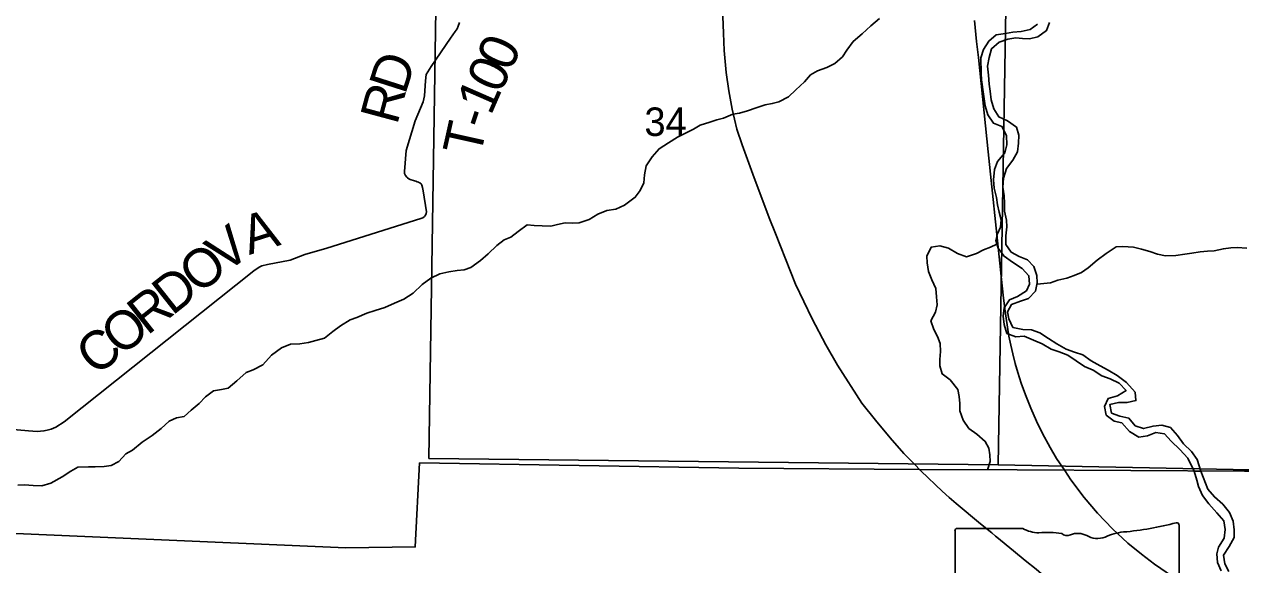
# Model space of a CAD drawing. Extents: x 0 to 34, y 0 to 22.
# Drawn here: x 3.131 to 4.921, y 17.833 to 18.627 of the extents above; entities that cross this region are included whole.
import ezdxf

# ---------------------------------------------------------------- set-up
doc = ezdxf.new("R2010")
doc.units = 0
for name, color, linetype in [('GM_X_County_Road', 7, 'Continuous'), ('GM_X_County_Road_Text', 7, 'Continuous'), ('GM_X_Interchange_Ramps', 7, 'Continuous'), ('GM_X_Interstate_Route', 7, 'Continuous'), ('GM_X_Minor_Lake', 7, 'Continuous'), ('GM_X_Section', 7, 'Continuous'), ('GM_X_Township_Road_Text', 7, 'Continuous'), ('GM_X_Unincorporated_Text', 7, 'Continuous'), ('GM_X_US_Location', 7, 'Continuous'), ('SH_Cut_Line', 7, 'Continuous')]:
    doc.layers.add(name, color=color, linetype=linetype)

msp = doc.modelspace()

# ---------------------------------------------------------------- linework, layer by layer
at = {"layer": 'GM_X_County_Road'}
for points in [[(4.6621, 17.9712), (4.6501, 17.9887), (4.6406, 18.0051), (4.6295, 18.0254), (4.6205, 18.0437), (4.6121, 18.0627), (4.6043, 18.0825), (4.5982, 18.0996), (4.5932, 18.1151), (4.5894, 18.1284), (4.5857, 18.1424), (4.5826, 18.1554), (4.5801, 18.1686), (4.5777, 18.1816), (4.5757, 18.1948), (4.5739, 18.2088), (4.5716, 18.2287), (4.5691, 18.2518), (4.5666, 18.2758), (4.5495, 18.4393), (4.5352, 18.5783), (4.5325, 18.6015), (4.5294, 18.6325)], [(4.6621, 17.9712), (4.6711, 17.9572), (4.6909, 17.9315), (4.7104, 17.9085), (4.7323, 17.8856), (4.7549, 17.8643), (4.775, 17.848), (4.7942, 17.8333), (4.8205, 17.8153), (4.9085, 17.7591), (5.081, 17.6502), (5.143, 17.6101), (5.1859, 17.5831), (5.2245, 17.5579), (5.2554, 17.5365), (5.3055, 17.4968), (5.3558, 17.4577), (5.3849, 17.4365)]]:
    msp.add_lwpolyline(points, dxfattribs=at)
at = {"layer": 'GM_X_Interchange_Ramps'}
msp.add_line((4.5601, 17.8748), (4.5646, 17.8712), dxfattribs=at)
msp.add_lwpolyline([(6.6698, 20.9), (2.1, 20.9), (2.1, 17.9098), (2.4376, 17.9025), (2.6711, 17.8975), (2.9484, 17.8857), (3.604, 17.8577), (3.7063, 17.8588), (3.7128, 17.9822), (4.1825, 17.9744), (4.4481, 17.9728), (4.5919, 17.9719), (4.9267, 17.9702), (4.9368, 17.9702), (4.994, 17.969), (5.3871, 17.9608), (5.6339, 17.9555), (6.0729, 17.9463), (6.24, 17.9427), (6.5943, 17.9356), (6.6079, 18.3189), (6.6258, 18.9603), (6.6304, 19.2166), (6.6438, 19.9593)], close=True, dxfattribs=at)
for points in [[(4.1576, 18.6754), (4.1601, 18.6141), (4.161, 18.5882), (4.1637, 18.5562), (4.1676, 18.529), (4.1729, 18.502), (4.1798, 18.4726), (4.1873, 18.4496), (4.2033, 18.4068), (4.2273, 18.3426), (4.2364, 18.3197), (4.2659, 18.245), (4.2906, 18.1941), (4.3104, 18.1556), (4.3277, 18.1258), (4.3636, 18.0701), (4.3839, 18.0449), (4.4051, 18.0193), (4.4255, 17.9962), (4.4401, 17.9815)], [(6.5883, 17.471), (6.5943, 17.9356), (6.24, 17.9427), (6.0729, 17.9463), (5.6339, 17.9555), (5.3871, 17.9608), (4.994, 17.969), (4.9368, 17.9702), (4.9267, 17.9702), (4.5919, 17.9719), (4.4481, 17.9728), (4.1825, 17.9744), (3.7128, 17.9822), (3.7063, 17.8588), (3.604, 17.8577), (2.9484, 17.8857), (2.6711, 17.8975), (2.4376, 17.9025), (2.1, 17.9098), (2.1, 14.1)], [(4.4401, 17.9815), (4.4509, 17.9704), (4.4607, 17.9607), (4.4719, 17.9499), (4.4816, 17.9409), (4.492, 17.9317), (4.5025, 17.9226), (4.538, 17.8929), (4.5547, 17.8793), (4.5601, 17.8748)], [(4.5646, 17.8712), (4.5758, 17.862), (4.5866, 17.8533)], [(4.5866, 17.8533), (4.604, 17.839), (4.6199, 17.8259), (4.6312, 17.8165)]]:
    msp.add_lwpolyline(points, dxfattribs=at)
at = {"layer": 'GM_X_Interstate_Route'}
for points in [[(3.7713, 18.6294), (3.7695, 18.6241), (3.7679, 18.6204), (3.7668, 18.6183), (3.7652, 18.6162), (3.758, 18.6066), (3.7297, 18.5647), (3.7223, 18.5532), (3.7213, 18.5436), (3.7198, 18.5216), (3.7181, 18.5128), (3.706, 18.4848), (3.693, 18.4416), (3.6905, 18.4104), (3.6906, 18.4078), (3.691, 18.4068), (3.692, 18.4047), (3.6941, 18.4021), (3.695, 18.4012), (3.6968, 18.3998), (3.6987, 18.3988), (3.7054, 18.3967), (3.7073, 18.3962)], [(3.7073, 18.3962), (3.7092, 18.3956), (3.711, 18.3949), (3.7125, 18.3941), (3.7139, 18.3932), (3.7149, 18.3923), (3.7154, 18.3917), (3.7159, 18.3911), (3.7162, 18.3903), (3.7172, 18.3873), (3.718, 18.3824), (3.7228, 18.3513), (3.7223, 18.3489), (3.7213, 18.3463), (3.7198, 18.3443), (3.7173, 18.3426), (3.7145, 18.3413), (3.5762, 18.2981), (3.544, 18.2888), (3.5224, 18.2801), (3.489, 18.2738), (3.4807, 18.2717), (3.4767, 18.2701), (3.4686, 18.2647), (3.1897, 18.0426), (3.1776, 18.0348), (3.1707, 18.0319), (3.1646, 18.0304), (3.16, 18.0293), (3.15, 18.0287), (3.137, 18.0292), (2.9911, 18.042)]]:
    msp.add_lwpolyline(points, dxfattribs=at)
at = {"layer": 'GM_X_Minor_Lake'}
for points in [[(3.7421, 19.0151), (4.5812, 18.9996), (4.5642, 17.9795), (3.7264, 17.9888), (3.7408, 18.8998)], [(4.5812, 18.9996), (5.6006, 18.9822), (5.5776, 17.9596), (4.5642, 17.9795)]]:
    msp.add_lwpolyline(points, close=True, dxfattribs=at)
at = {"layer": 'GM_X_Township_Road_Text'}
for points in [[(4.3895, 18.6355), (4.3767, 18.6247), (4.3638, 18.6129), (4.3506, 18.6014), (4.3413, 18.5888), (4.3353, 18.5792), (4.3236, 18.5693), (4.3118, 18.5635), (4.2982, 18.5584), (4.288, 18.5526), (4.2794, 18.5423), (4.2665, 18.5304), (4.2556, 18.5205), (4.2416, 18.5128), (4.2318, 18.5104), (4.2212, 18.5084), (4.2079, 18.5041), (4.1954, 18.4995), (4.1833, 18.4963), (4.1738, 18.4947), (4.1598, 18.4889), (4.1503, 18.4865), (4.1401, 18.483), (4.1257, 18.4787), (4.1159, 18.4726), (4.1049, 18.4676), (4.0924, 18.461), (4.0788, 18.4529), (4.0652, 18.4441), (4.0551, 18.4322), (4.0461, 18.4188), (4.0439, 18.4059), (4.0428, 18.3941), (4.0372, 18.3827), (4.0301, 18.3728), (4.0143, 18.3609), (4.0014, 18.3554), (3.9885, 18.3534), (3.9749, 18.348), (3.9624, 18.3399), (3.9476, 18.3352), (3.9381, 18.3344), (3.9271, 18.3351), (3.9157, 18.3327), (3.9059, 18.3303), (3.893, 18.3306), (3.8812, 18.3313), (3.8709, 18.3323), (3.8577, 18.3223), (3.8472, 18.3143), (3.8373, 18.31), (3.8264, 18.3016), (3.8136, 18.2897), (3.8022, 18.2797), (3.7883, 18.2693), (3.7784, 18.2662), (3.7682, 18.265), (3.7557, 18.263), (3.7424, 18.2602), (3.7292, 18.254), (3.7167, 18.2444), (3.7031, 18.2318), (3.6895, 18.2229), (3.6759, 18.2171), (3.6615, 18.2109), (3.6475, 18.2063), (3.635, 18.2023), (3.6203, 18.1961), (3.6104, 18.1926), (3.5964, 18.1838), (3.5851, 18.1753), (3.5727, 18.1654), (3.5601, 18.1622), (3.5495, 18.1591), (3.5363, 18.1575), (3.5226, 18.157), (3.5097, 18.1515), (3.4946, 18.1408), (3.4822, 18.1266), (3.4678, 18.1189), (3.4576, 18.1154), (3.444, 18.1031), (3.4308, 18.092), (3.421, 18.09), (3.4096, 18.0884), (3.3975, 18.0796), (3.3885, 18.0696), (3.3768, 18.06), (3.3662, 18.0505)], [(4.5622, 18.304), (4.553, 18.2994), (4.5424, 18.2955), (4.5322, 18.2901), (4.5174, 18.2851), (4.5045, 18.2903), (4.4911, 18.2981), (4.4781, 18.3014), (4.4656, 18.2994), (4.4593, 18.2861), (4.4598, 18.2762), (4.4618, 18.2637), (4.4664, 18.2516), (4.4722, 18.2384), (4.4735, 18.2262), (4.4743, 18.2148), (4.4718, 18.2038), (4.465, 18.1912), (4.4697, 18.1784), (4.4747, 18.1682), (4.4786, 18.1579), (4.4791, 18.1462), (4.4784, 18.1344), (4.4785, 18.1249), (4.482, 18.1132), (4.4935, 18.1045), (4.5046, 18.0902), (4.507, 18.08), (4.5078, 18.0697), (4.5079, 18.0587), (4.5126, 18.0451), (4.5211, 18.0327), (4.5329, 18.0244), (4.5452, 18.0139), (4.5506, 18.0041), (4.5518, 17.9942), (4.5522, 17.9843), (4.5485, 17.972)], [(4.6214, 18.2452), (4.6412, 18.247), (4.6518, 18.2509), (4.665, 18.254), (4.676, 18.2576), (4.687, 18.2622), (4.6968, 18.2691), (4.71, 18.2802), (4.7229, 18.2902), (4.738, 18.2998), (4.7478, 18.3003), (4.7634, 18.2993), (4.7752, 18.2964), (4.7874, 18.293), (4.7988, 18.289), (4.8106, 18.2868), (4.8254, 18.2873), (4.8391, 18.2889), (4.8493, 18.2905), (4.8615, 18.2925), (4.8721, 18.2934), (4.882, 18.2942), (4.8956, 18.297), (4.9066, 18.2986), (4.9161, 18.2991), (4.9302, 18.298)], [(3.3662, 18.0505), (3.3549, 18.0485), (3.3443, 18.0438), (3.3322, 18.0327), (3.3194, 18.0227), (3.3046, 18.0127), (3.2903, 18.0012), (3.2805, 17.9954), (3.2699, 17.9843), (3.259, 17.9785), (3.2487, 17.9769), (3.2351, 17.9764), (3.2256, 17.9767), (3.21, 17.9762), (3.1994, 17.97), (3.1869, 17.9616), (3.1703, 17.9527), (3.157, 17.9484), (3.1441, 17.9491), (3.1312, 17.9501), (3.1213, 17.9496)]]:
    msp.add_lwpolyline(points, dxfattribs=at)
at = {"layer": 'GM_X_Unincorporated_Text'}
for p, q in [((4.5007, 17.8827), (4.5007, 17.6825)), ((4.6004, 17.8861), (4.5039, 17.8861)), ((4.8303, 17.7864), (4.8303, 17.8911))]:
    msp.add_line(p, q, dxfattribs=at)
for centre, major_axis, start_param, end_param in [((4.5044, 17.8831), (0.00382, 0), 1.712693, 3.28349), ((4.6234, 17.9093), (0.037, 0), 4.042523, 4.731795), ((4.7128, 18.1589), (0.3495, 0), 4.814394, 5.042369), ((4.8266, 17.8915), (0.00367, 0), 6.141152, 7.989035), ((4.6357, 17.7737), (0.133, 0), 1.404758, 1.657858), ((4.6659, 17.8841), (0.0107, 0), 3.836095, 5.185415), ((4.6816, 17.861), (0.0222, 0), 0.950623, 2.079405), ((4.7102, 17.8927), (0.0267, 0), 4.081561, 5.145723), ((4.7574, 17.825), (0.0703, 0), 1.699011, 2.107814)]:
    msp.add_ellipse(centre, major_axis=major_axis, ratio=0.8, start_param=start_param, end_param=end_param, dxfattribs=at)
at = {"layer": 'GM_X_US_Location'}
msp.add_line((4.8525, 17.9704), (4.8624, 17.9703), dxfattribs=at)
for points in [[(4.622, 18.6269), (4.6115, 18.6191), (4.5979, 18.6162), (4.5857, 18.6153), (4.5751, 18.6136), (4.5611, 18.6115), (4.5502, 18.6022), (4.5428, 18.5899), (4.5388, 18.5777), (4.5392, 18.5553), (4.5398, 18.5451), (4.5432, 18.5208), (4.5449, 18.5072), (4.549, 18.494), (4.5571, 18.4816), (4.5698, 18.4769), (4.5764, 18.4633), (4.5767, 18.45), (4.5742, 18.4378), (4.563, 18.4255), (4.5586, 18.4133), (4.5574, 18.3981), (4.5583, 18.3859), (4.5616, 18.3723), (4.5633, 18.3617), (4.5657, 18.3508), (4.5686, 18.3394), (4.5676, 18.3288), (4.5632, 18.3188), (4.5607, 18.3093), (4.564, 18.298), (4.5729, 18.286), (4.5852, 18.2774), (4.5994, 18.2682), (4.6095, 18.2574), (4.6104, 18.2448), (4.6057, 18.2353), (4.5925, 18.2267), (4.5808, 18.222), (4.573, 18.2104), (4.5713, 18.1979), (4.573, 18.1858), (4.577, 18.1725), (4.5904, 18.1678), (4.6022, 18.1684), (4.616, 18.1629), (4.629, 18.1571), (4.6424, 18.1497), (4.6539, 18.1457), (4.6665, 18.1406), (4.6792, 18.1321), (4.6911, 18.124), (4.7041, 18.1185), (4.7168, 18.1103), (4.729, 18.106), (4.7421, 18.0994), (4.7525, 18.0885), (4.7397, 18.0807), (4.7261, 18.0771), (4.7206, 18.0652), (4.7231, 18.0527), (4.735, 18.0434), (4.7464, 18.041), (4.7573, 18.0283), (4.7711, 18.0201), (4.784, 18.0219), (4.7961, 18.027), (4.809, 18.0249), (4.8187, 18.0141), (4.8315, 18.0022), (4.8435, 17.9894), (4.8525, 17.9704)], [(4.8624, 17.9703), (4.8568, 17.9874), (4.8486, 17.999), (4.837, 18.0102), (4.8281, 18.0226), (4.8176, 18.0342), (4.805, 18.0378), (4.7921, 18.0364), (4.7781, 18.0328), (4.7659, 18.0367), (4.7566, 18.048), (4.7432, 18.0508), (4.731, 18.0555), (4.7285, 18.068), (4.7414, 18.0713), (4.7539, 18.0711), (4.7668, 18.074), (4.7658, 18.0861), (4.7531, 18.1003), (4.7392, 18.1107), (4.7262, 18.1188), (4.7143, 18.1251), (4.7012, 18.1325), (4.6889, 18.141), (4.6763, 18.145), (4.6641, 18.1493), (4.6506, 18.1571), (4.6383, 18.1652), (4.6253, 18.1737), (4.6134, 18.1781), (4.6005, 18.1783), (4.586, 18.1814), (4.5797, 18.1938), (4.578, 18.2041), (4.5836, 18.2152), (4.5972, 18.2199), (4.6089, 18.2239), (4.619, 18.2347), (4.6218, 18.2469), (4.6212, 18.2579), (4.6169, 18.2708), (4.6072, 18.2808), (4.5949, 18.2856), (4.5834, 18.2918), (4.5753, 18.3031), (4.5754, 18.316), (4.5771, 18.3293), (4.5762, 18.3392), (4.5737, 18.3524), (4.5735, 18.3642), (4.573, 18.3748), (4.5708, 18.3877), (4.5721, 18.401), (4.5765, 18.4151), (4.5858, 18.4274), (4.5924, 18.4396), (4.5941, 18.4522), (4.5947, 18.464), (4.5911, 18.4757), (4.578, 18.485), (4.565, 18.4908), (4.5579, 18.5028), (4.5539, 18.5161), (4.5522, 18.5286), (4.5509, 18.5388), (4.5499, 18.5524), (4.5486, 18.5653), (4.551, 18.5779), (4.5546, 18.5909), (4.5655, 18.6009), (4.5783, 18.6053), (4.5901, 18.607), (4.6, 18.606), (4.6102, 18.6058), (4.6224, 18.6083), (4.6355, 18.6176), (4.6395, 18.6298)], [(4.8525, 17.9704), (4.8566, 17.9568), (4.859, 17.9476), (4.865, 17.9344), (4.8743, 17.922), (4.8858, 17.9089), (4.8962, 17.8972), (4.8983, 17.8843), (4.8969, 17.8718), (4.8883, 17.8584), (4.8858, 17.8489), (4.8871, 17.836), (4.8922, 17.8235)], [(4.9036, 17.8225), (4.8977, 17.8342), (4.8957, 17.8467), (4.9043, 17.8594), (4.9113, 17.8727), (4.9116, 17.8841), (4.9099, 17.8966), (4.9048, 17.9095), (4.8948, 17.9215), (4.8825, 17.9323), (4.8729, 17.9436), (4.8624, 17.9703)]]:
    msp.add_lwpolyline(points, dxfattribs=at)
at = {"layer": 'SH_Cut_Line'}
for points in [[(8.9, 17.8921), (8.9, 20.9), (2.1, 20.9), (2.1, 17.9098), (2.4376, 17.9025), (2.6711, 17.8975), (2.9484, 17.8857), (3.604, 17.8577), (3.7063, 17.8588), (3.7128, 17.9822), (4.1825, 17.9744), (4.4481, 17.9728), (4.5919, 17.9719), (4.9267, 17.9702), (4.9368, 17.9702), (4.994, 17.969), (5.3871, 17.9608), (5.6339, 17.9555), (6.0729, 17.9463), (6.24, 17.9427), (6.5943, 17.9356), (7.6027, 17.9156), (8.3297, 17.9059), (8.5492, 17.9006)], [(2.1, 17.9098), (2.1, 14.1), (8.9, 14.1), (8.9, 17.8921), (8.5492, 17.9006), (8.3297, 17.9059), (7.6027, 17.9156), (6.5943, 17.9356), (6.24, 17.9427), (6.0729, 17.9463), (5.6339, 17.9555), (5.3871, 17.9608), (4.994, 17.969), (4.9368, 17.9702), (4.9267, 17.9702), (4.5919, 17.9719), (4.4481, 17.9728), (4.1825, 17.9744), (3.7128, 17.9822), (3.7063, 17.8588), (3.604, 17.8577), (2.9484, 17.8857), (2.6711, 17.8975), (2.4376, 17.9025)]]:
    msp.add_lwpolyline(points, close=True, dxfattribs=at)

# ---------------------------------------------------------------- texts
at = {"layer": 'GM_X_County_Road_Text'}
msp.add_text('34', height=0.04186, rotation=0, dxfattribs=at).set_placement((4.0436, 18.4628))
at = {"layer": 'GM_X_Section'}
for s, rotation, p in [('0', 65.7696, (3.8464, 18.5557)), ('D', 72.258, (3.6914, 18.5221)), ('0', 65.0631, (3.8314, 18.5233)), ('R', 74.9532, (3.6795, 18.4777)), ('1', 66.4396, (3.8175, 18.4915)), ('-', 71.7057, (3.8107, 18.4707)), ('T', 77.4456, (3.8019, 18.4306)), ('A', 17.6407, (3.4619, 18.2877)), ('V', 37.3413, (3.4267, 18.2597)), ('O', 38.4365, (3.3877, 18.2288)), ('D', 38.4455, (3.3486, 18.1977)), ('R', 38.4454, (3.312, 18.1687)), ('O', 38.4445, (3.2729, 18.1376)), ('C', 38.4462, (3.2363, 18.1086))]:
    msp.add_text(s, height=0.0568, rotation=rotation, dxfattribs=at).set_placement(p)

doc.saveas('drawing.dxf')
